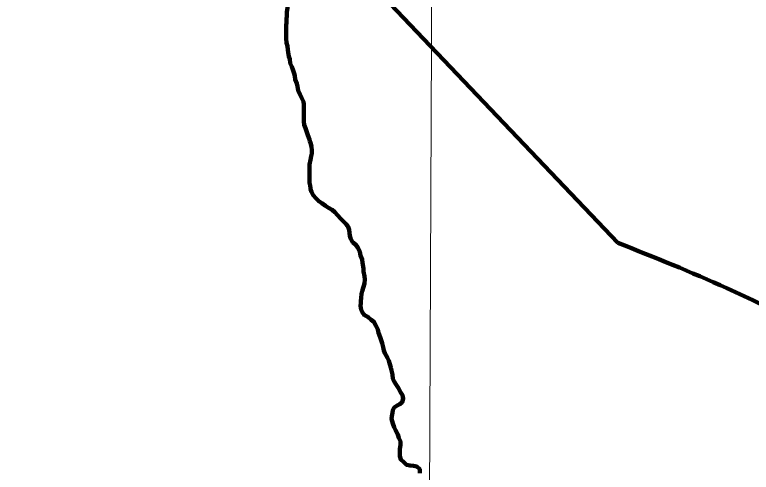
# Model space of a CAD drawing. Extents: x 553962 to 842807, y 8883888 to 9032388.
# Drawn here: x 656600 to 670746, y 8929526 to 8938306 of the extents above; entities that cross this region are included whole.
import ezdxf

# ---------------------------------------------------------------- set-up
doc = ezdxf.new("R2010")
doc.units = 0
doc.header["$LTSCALE"] = 20
for name, color, linetype, lineweight in [('1', 7, 'Continuous', 13), ('24', 7, 'Continuous', 25), ('53', 7, 'Continuous', 106), ('9', 7, 'Continuous', 90)]:
    doc.layers.add(name, color=color, linetype=linetype, lineweight=lineweight)

msp = doc.modelspace()

# ---------------------------------------------------------------- linework, layer by layer
at = {"layer": '1'}
msp.add_lwpolyline([(664968.2, 9023436.8), (664657.1, 8949509.04), (664397.13, 8890880.24)], dxfattribs=at)
at = {"layer": '24'}
for points in [[(661940.17, 8937257.24), (661921.32, 8937309.39), (661891.61, 8937377.11), (661884.47, 8937454.72), (661867.18, 8937504.85), (661850.04, 8937585.02), (661842.77, 8937635.1), (661838.06, 8937700.19), (661818.36, 8937767.85), (661813.73, 8937847.95), (661814.91, 8938103.18), (661817.64, 8938150.71), (661820.5, 8938228.26), (661823.22, 8938275.79), (661828.61, 8938358.34), (661836.5, 8938440.87), (661837.42, 8938638.55), (661830.27, 8938716.15), (661815.61, 8938791.3), (661803.4, 8938856.42), (661786.09, 8938901.55), (661761.32, 8938954.23), (661761.83, 8939000.7)], [(662269.02, 8935879), (662260.14, 8935911.31), (662230.51, 8935996.55), (662213.26, 8936054.19), (662186.09, 8936131.91), (662158.86, 8936194.61), (662154.14, 8936254.69), (662155.68, 8936587.5), (662143.39, 8936635.11), (662116.19, 8936705.31), (662081.45, 8936768.05), (662044.3, 8936850.82), (662029.64, 8936925.97), (662017.4, 8936983.59), (661987.75, 8937066.32), (661980.55, 8937131.42), (661965.76, 8937179.04), (661940.17, 8937257.24)], [(662278.09, 8934978.85), (662271.05, 8935027.9), (662261.29, 8935080.5), (662262.92, 8935433.34), (662280.86, 8935523.33), (662293.68, 8935590.83), (662306.44, 8935643.31), (662306.69, 8935698.37), (662297.05, 8935778.49), (662277.36, 8935848.66), (662269.02, 8935879)], [(663047.09, 8934021.07), (663034.76, 8934060.47), (663027.53, 8934120.57), (663020.28, 8934175.66), (663003.04, 8934235.81), (662963.25, 8934288.57), (662920.92, 8934333.84), (662866.13, 8934389.18), (662801.4, 8934459.58), (662746.63, 8934519.93), (662696.78, 8934562.73), (662626.9, 8934603.13), (662567, 8934635.98), (662499.69, 8934688.88), (662439.81, 8934726.73), (662390.01, 8934779.54), (662332.75, 8934842.4), (662298.02, 8934907.64), (662280.75, 8934960.28), (662278.09, 8934978.85)], [(663089.26, 8933942.57), (663052.02, 8934005.33), (663047.09, 8934021.07)], [(663996.36, 8929884.66), (663996.76, 8929971.2), (664009.65, 8930053.72), (664007.43, 8930113.8), (663977.72, 8930184.03), (663958, 8930249.2), (663913.36, 8930334.52), (663886.1, 8930392.23), (663858.9, 8930462.45), (663839.28, 8930550.14), (663839.52, 8930602.7), (663854.84, 8930667.69), (663860.06, 8930715.21), (663887.83, 8930767.62), (663945.57, 8930807.37), (663995.74, 8930834.63), (664040.95, 8930869.44), (664061.3, 8930941.91), (664046.58, 8931004.55), (664011.82, 8931064.8), (663969.62, 8931137.59), (663929.86, 8931197.86), (663890.16, 8931270.65), (663862.86, 8931320.84), (663855.73, 8931400.97), (663836.05, 8931476.15), (663821.31, 8931533.78), (663804.1, 8931601.45), (663786.89, 8931666.6), (663759.63, 8931724.31), (663734.81, 8931769.48), (663707.49, 8931812.17), (663690.19, 8931859.81), (663675.48, 8931924.95), (663658.32, 8932002.63), (663638.56, 8932057.79), (663621.33, 8932120.44), (663589.17, 8932200.69), (663571.96, 8932265.85), (663534.78, 8932343.62), (663497.57, 8932413.89), (663447.71, 8932454.19), (663390.39, 8932504.54), (663310.5, 8932545), (663277.01, 8932589.07), (663254.89, 8932645.92), (663239.09, 8932721.72), (663245.41, 8932772.25), (663244.17, 8932810.62), (663254.47, 8932873.13), (663257.33, 8932950.69), (663275.09, 8933003.15), (663297.98, 8933083.12), (663318.29, 8933145.57), (663321.16, 8933225.64), (663318.95, 8933288.22), (663299.34, 8933375.91), (663297.11, 8933435.98), (663277.59, 8933543.69), (663272.9, 8933611.28), (663240.72, 8933686.53), (663226.03, 8933756.67), (663191.38, 8933839.44), (663146.61, 8933897.23), (663089.26, 8933942.57)], [(664380, 8929511.2), (664377.84, 8929583.79), (664325.52, 8929634.11), (664258.01, 8929646.98), (664192.99, 8929654.83), (664125.49, 8929670.2), (664070.67, 8929720.54), (664013.36, 8929773.39), (663996.13, 8929836.05), (663996.36, 8929884.66)]]:
    msp.add_lwpolyline(points, dxfattribs=at)
at = {"layer": '53'}
for points in [[(661940.17, 8937257.24), (661921.32, 8937309.39), (661891.61, 8937377.11), (661884.47, 8937454.72), (661867.18, 8937504.85), (661850.04, 8937585.02), (661842.77, 8937635.1), (661838.06, 8937700.19), (661818.36, 8937767.85), (661813.73, 8937847.95), (661814.91, 8938103.18), (661817.64, 8938150.71), (661820.5, 8938228.26), (661823.22, 8938275.79), (661828.61, 8938358.34), (661836.5, 8938440.87), (661837.42, 8938638.55), (661830.27, 8938716.15), (661815.61, 8938791.3), (661803.4, 8938856.42), (661786.09, 8938901.55), (661761.32, 8938954.23), (661761.83, 8939000.7)], [(662269.02, 8935879), (662260.14, 8935911.31), (662230.51, 8935996.55), (662213.26, 8936054.19), (662186.09, 8936131.91), (662158.86, 8936194.61), (662154.14, 8936254.69), (662155.68, 8936587.5), (662143.39, 8936635.11), (662116.19, 8936705.31), (662081.45, 8936768.05), (662044.3, 8936850.82), (662029.64, 8936925.97), (662017.4, 8936983.59), (661987.75, 8937066.32), (661980.55, 8937131.42), (661965.76, 8937179.04), (661940.17, 8937257.24)], [(662278.09, 8934978.85), (662271.05, 8935027.9), (662261.29, 8935080.5), (662262.92, 8935433.34), (662280.86, 8935523.33), (662293.68, 8935590.83), (662306.44, 8935643.31), (662306.69, 8935698.37), (662297.05, 8935778.49), (662277.36, 8935848.66), (662269.02, 8935879)], [(663047.09, 8934021.07), (663034.76, 8934060.47), (663027.53, 8934120.57), (663020.28, 8934175.66), (663003.04, 8934235.81), (662963.25, 8934288.57), (662920.92, 8934333.84), (662866.13, 8934389.18), (662801.4, 8934459.58), (662746.63, 8934519.93), (662696.78, 8934562.73), (662626.9, 8934603.13), (662567, 8934635.98), (662499.69, 8934688.88), (662439.81, 8934726.73), (662390.01, 8934779.54), (662332.75, 8934842.4), (662298.02, 8934907.64), (662280.75, 8934960.28), (662278.09, 8934978.85)], [(663089.26, 8933942.57), (663052.02, 8934005.33), (663047.09, 8934021.07)], [(663996.36, 8929884.66), (663996.76, 8929971.2), (664009.65, 8930053.72), (664007.43, 8930113.8), (663977.72, 8930184.03), (663958, 8930249.2), (663913.36, 8930334.52), (663886.1, 8930392.23), (663858.9, 8930462.45), (663839.28, 8930550.14), (663839.52, 8930602.7), (663854.84, 8930667.69), (663860.06, 8930715.21), (663887.83, 8930767.62), (663945.57, 8930807.37), (663995.74, 8930834.63), (664040.95, 8930869.44), (664061.3, 8930941.91), (664046.58, 8931004.55), (664011.82, 8931064.8), (663969.62, 8931137.59), (663929.86, 8931197.86), (663890.16, 8931270.65), (663862.86, 8931320.84), (663855.73, 8931400.97), (663836.05, 8931476.15), (663821.31, 8931533.78), (663804.1, 8931601.45), (663786.89, 8931666.6), (663759.63, 8931724.31), (663734.81, 8931769.48), (663707.49, 8931812.17), (663690.19, 8931859.81), (663675.48, 8931924.95), (663658.32, 8932002.63), (663638.56, 8932057.79), (663621.33, 8932120.44), (663589.17, 8932200.69), (663571.96, 8932265.85), (663534.78, 8932343.62), (663497.57, 8932413.89), (663447.71, 8932454.19), (663390.39, 8932504.54), (663310.5, 8932545), (663277.01, 8932589.07), (663254.89, 8932645.92), (663239.09, 8932721.72), (663245.41, 8932772.25), (663244.17, 8932810.62), (663254.47, 8932873.13), (663257.33, 8932950.69), (663275.09, 8933003.15), (663297.98, 8933083.12), (663318.29, 8933145.57), (663321.16, 8933225.64), (663318.95, 8933288.22), (663299.34, 8933375.91), (663297.11, 8933435.98), (663277.59, 8933543.69), (663272.9, 8933611.28), (663240.72, 8933686.53), (663226.03, 8933756.67), (663191.38, 8933839.44), (663146.61, 8933897.23), (663089.26, 8933942.57)], [(664380, 8929511.2), (664377.84, 8929583.79), (664325.52, 8929634.11), (664258.01, 8929646.98), (664192.99, 8929654.83), (664125.49, 8929670.2), (664070.67, 8929720.54), (664013.36, 8929773.39), (663996.13, 8929836.05), (663996.36, 8929884.66)]]:
    msp.add_lwpolyline(points, dxfattribs=at)
at = {"layer": '9'}
msp.add_lwpolyline([(645793.11, 8949290.87), (653495.42, 8947849.96), (659002.11, 8941889.01), (662653.95, 8939737.69), (668185.18, 8933928.8)], dxfattribs=at)
for points in [[(637260.63, 8972975.84), (641524.45, 8971056.24), (652526.05, 8965412.73), (653164.33, 8965062.83), (670790.48, 8953770.1), (686194.04, 8943929.95), (696283.29, 8937647.07)], [(668185.18, 8933928.8), (670277.1, 8933057.56), (672981.09, 8931962.81), (676061.08, 8931832.76), (679695.5, 8932618.03), (681669.97, 8933656.4)]]:
    msp.add_spline(points, degree=3, dxfattribs=at)

doc.saveas('drawing.dxf')
